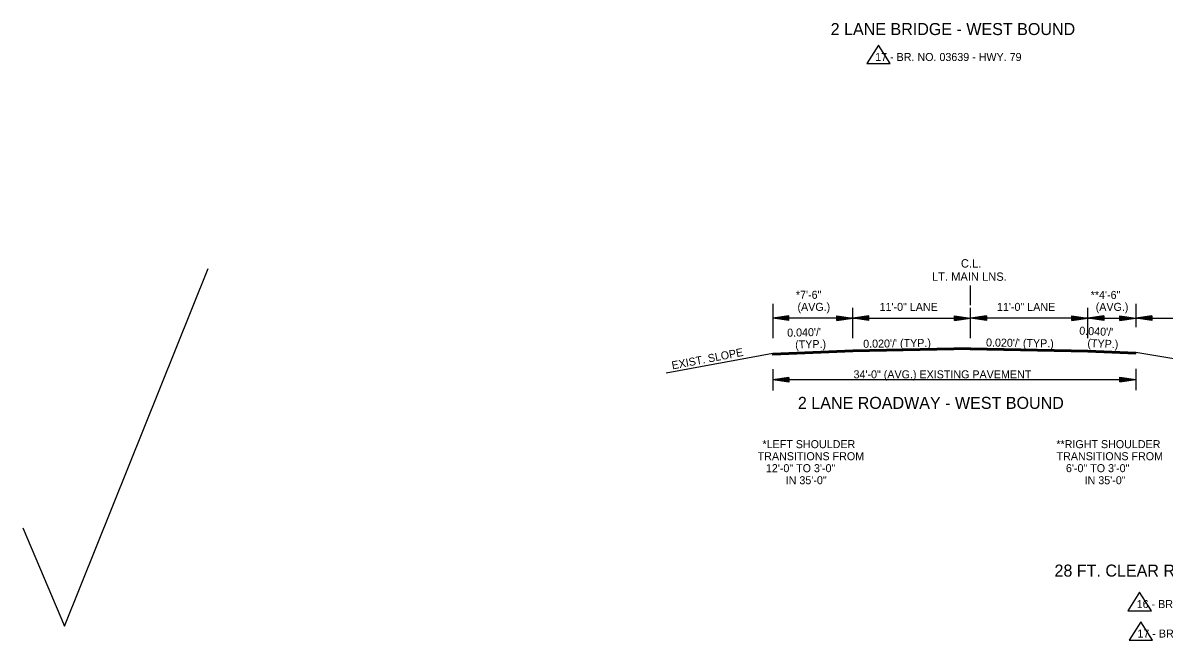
# Model space of a CAD drawing. Extents: x 542112 to 1930787, y -1968972 to 596640.
# Drawn here: x 543673 to 544742, y -1961124 to -1960546 of the extents above; entities that cross this region are included whole.
import ezdxf

# ---------------------------------------------------------------- set-up
doc = ezdxf.new("R2010")
doc.units = 0
doc.layers.add('R_Border', color=7, linetype='Continuous')
doc.layers.add('R_Draft', color=7, linetype='Continuous')

msp = doc.modelspace()

# ---------------------------------------------------------------- linework, layer by layer
at = {"layer": 'R_Border'}
for p, q in [((544474.2, -1960567), (544463.2, -1960584.3)), ((544485.2, -1960584.3), (544474.2, -1960567)), ((544463.2, -1960584.3), (544485.2, -1960584.3)), ((543711.6, -1961111.2), (543846.3, -1960776.1)), ((543672.6, -1961019), (543711.6, -1961111.2)), ((544718.7, -1961079.5), (544707.7, -1961096.8)), ((544729.8, -1961096.8), (544718.7, -1961079.5)), ((544707.7, -1961096.8), (544729.8, -1961096.8)), ((544719.9, -1961107.1), (544708.9, -1961124.4)), ((544731, -1961124.4), (544719.9, -1961107.1)), ((544708.9, -1961124.4), (544731, -1961124.4))]:
    msp.add_line(p, q, dxfattribs=at)
at = {"layer": 'R_Draft'}
for p, q in [((544560.3, -1960810.7), (544560.3, -1960792.1)), ((544375.3, -1960809.2), (544375.3, -1960841.4)), ((544450.3, -1960841.4), (544450.3, -1960812.9)), ((544560.3, -1960841.4), (544560.3, -1960812.9)), ((544670.3, -1960841.4), (544670.3, -1960812.9)), ((544715.3, -1960809.2), (544715.3, -1960831.3)), ((544390.3, -1960820.5), (544375.3, -1960822.8)), ((544390.3, -1960825), (544375.3, -1960822.8)), ((544450.3, -1960822.8), (544375.3, -1960822.8)), ((544390.3, -1960820.9), (544377.8, -1960822.8)), ((544390.3, -1960824.6), (544377.8, -1960822.8)), ((544390.3, -1960821.3), (544380.4, -1960822.8)), ((544390.3, -1960824.3), (544380.4, -1960822.8)), ((544390.3, -1960821.6), (544382.9, -1960822.8)), ((544390.3, -1960823.9), (544382.9, -1960822.8)), ((544390.3, -1960822), (544385.4, -1960822.8)), ((544390.3, -1960823.5), (544385.4, -1960822.8)), ((544390.3, -1960822.4), (544387.9, -1960822.8)), ((544390.3, -1960823.1), (544387.9, -1960822.8)), ((544390.3, -1960825), (544390.3, -1960820.5)), ((544435.3, -1960820.5), (544450.3, -1960822.8)), ((544435.3, -1960825), (544435.3, -1960820.5)), ((544435.3, -1960820.9), (544447.8, -1960822.8)), ((544435.3, -1960821.3), (544445.2, -1960822.8)), ((544435.3, -1960821.6), (544442.7, -1960822.8)), ((544435.3, -1960822), (544440.1, -1960822.8)), ((544435.3, -1960822.4), (544437.6, -1960822.8)), ((544435.3, -1960825), (544450.3, -1960822.8)), ((544435.3, -1960823.5), (544440.1, -1960822.8)), ((544435.3, -1960824.3), (544445.2, -1960822.8)), ((544435.3, -1960824.6), (544447.8, -1960822.8)), ((544435.3, -1960823.9), (544442.7, -1960822.8)), ((544435.3, -1960823.1), (544437.6, -1960822.8)), ((544465.3, -1960820.5), (544450.3, -1960822.8)), ((544450.3, -1960822.8), (544560.3, -1960822.8)), ((544465.3, -1960825), (544450.3, -1960822.8)), ((544465.3, -1960820.9), (544452.8, -1960822.8)), ((544465.3, -1960824.6), (544452.8, -1960822.8)), ((544465.3, -1960821.3), (544455.4, -1960822.8)), ((544465.3, -1960824.3), (544455.4, -1960822.8)), ((544465.3, -1960821.6), (544457.9, -1960822.8)), ((544465.3, -1960823.9), (544457.9, -1960822.8)), ((544465.3, -1960822), (544460.4, -1960822.8)), ((544465.3, -1960823.5), (544460.4, -1960822.8)), ((544465.3, -1960822.4), (544462.9, -1960822.8)), ((544465.3, -1960823.1), (544462.9, -1960822.8)), ((544465.3, -1960825), (544465.3, -1960820.5)), ((544545.3, -1960820.5), (544560.3, -1960822.8)), ((544545.3, -1960825), (544545.3, -1960820.5)), ((544545.3, -1960820.9), (544557.8, -1960822.8)), ((544545.3, -1960821.3), (544555.2, -1960822.8)), ((544545.3, -1960821.6), (544552.7, -1960822.8)), ((544545.3, -1960822), (544550.1, -1960822.8)), ((544545.3, -1960822.4), (544547.6, -1960822.8)), ((544545.3, -1960825), (544560.3, -1960822.8)), ((544545.3, -1960823.5), (544550.1, -1960822.8)), ((544545.3, -1960824.3), (544555.2, -1960822.8)), ((544545.3, -1960824.6), (544557.8, -1960822.8)), ((544545.3, -1960823.9), (544552.7, -1960822.8)), ((544545.3, -1960823.1), (544547.6, -1960822.8)), ((544575.3, -1960820.5), (544560.3, -1960822.8)), ((544670.3, -1960822.8), (544560.3, -1960822.8)), ((544575.3, -1960825), (544560.3, -1960822.8)), ((544575.3, -1960820.9), (544562.8, -1960822.8)), ((544575.3, -1960824.6), (544562.8, -1960822.8)), ((544575.3, -1960821.3), (544565.4, -1960822.8)), ((544575.3, -1960824.3), (544565.4, -1960822.8)), ((544575.3, -1960821.6), (544567.9, -1960822.8)), ((544575.3, -1960823.9), (544567.9, -1960822.8)), ((544575.3, -1960822), (544570.4, -1960822.8)), ((544575.3, -1960823.5), (544570.4, -1960822.8)), ((544575.3, -1960822.4), (544572.9, -1960822.8)), ((544575.3, -1960823.1), (544572.9, -1960822.8)), ((544575.3, -1960820.5), (544575.3, -1960825)), ((544655.3, -1960820.5), (544670.3, -1960822.8)), ((544655.3, -1960825), (544655.3, -1960820.5)), ((544655.3, -1960820.9), (544667.8, -1960822.8)), ((544655.3, -1960821.3), (544665.2, -1960822.8)), ((544655.3, -1960821.6), (544662.7, -1960822.8)), ((544655.3, -1960822), (544660.1, -1960822.8)), ((544655.3, -1960822.4), (544657.6, -1960822.8)), ((544655.3, -1960825), (544670.3, -1960822.8)), ((544655.3, -1960823.5), (544660.1, -1960822.8)), ((544655.3, -1960824.3), (544665.2, -1960822.8)), ((544655.3, -1960824.6), (544667.8, -1960822.8)), ((544655.3, -1960823.9), (544662.7, -1960822.8)), ((544655.3, -1960823.1), (544657.6, -1960822.8)), ((544685.3, -1960820.5), (544670.3, -1960822.8)), ((544670.3, -1960822.8), (544715.3, -1960822.8)), ((544685.3, -1960825), (544670.3, -1960822.8)), ((544685.3, -1960820.9), (544672.8, -1960822.8)), ((544685.3, -1960824.6), (544672.8, -1960822.8)), ((544685.3, -1960821.3), (544675.4, -1960822.8)), ((544685.3, -1960824.3), (544675.4, -1960822.8)), ((544685.3, -1960821.6), (544677.9, -1960822.8)), ((544685.3, -1960823.9), (544677.9, -1960822.8)), ((544685.3, -1960822), (544680.4, -1960822.8)), ((544685.3, -1960823.5), (544680.4, -1960822.8)), ((544685.3, -1960822.4), (544682.9, -1960822.8)), ((544685.3, -1960823.1), (544682.9, -1960822.8)), ((544685.3, -1960820.5), (544685.3, -1960825)), ((544700.3, -1960820.5), (544715.3, -1960822.8)), ((544700.3, -1960825), (544700.3, -1960820.5)), ((544700.3, -1960820.9), (544712.8, -1960822.8)), ((544700.3, -1960821.3), (544710.2, -1960822.8)), ((544700.3, -1960821.6), (544707.7, -1960822.8)), ((544700.3, -1960822), (544705.1, -1960822.8)), ((544700.3, -1960822.4), (544702.6, -1960822.8)), ((544700.3, -1960825), (544715.3, -1960822.8)), ((544700.3, -1960823.5), (544705.1, -1960822.8)), ((544700.3, -1960824.3), (544710.2, -1960822.8)), ((544700.3, -1960824.6), (544712.8, -1960822.8)), ((544700.3, -1960823.9), (544707.7, -1960822.8)), ((544700.3, -1960823.1), (544702.6, -1960822.8)), ((544730.3, -1960820.5), (544715.3, -1960822.8)), ((544715.3, -1960822.8), (545060.3, -1960822.8)), ((544730.3, -1960825), (544715.3, -1960822.8)), ((544730.3, -1960820.9), (544717.8, -1960822.8)), ((544730.3, -1960824.6), (544717.8, -1960822.8)), ((544730.3, -1960821.3), (544720.4, -1960822.8)), ((544730.3, -1960824.3), (544720.4, -1960822.8)), ((544730.3, -1960821.6), (544722.9, -1960822.8)), ((544730.3, -1960823.9), (544722.9, -1960822.8)), ((544730.3, -1960822), (544725.4, -1960822.8)), ((544730.3, -1960823.5), (544725.4, -1960822.8)), ((544730.3, -1960822.4), (544727.9, -1960822.8)), ((544730.3, -1960823.1), (544727.9, -1960822.8)), ((544730.3, -1960820.5), (544730.3, -1960825)), ((544375.3, -1960855.8), (544275.2, -1960874.1)), ((544450.3, -1960852.8), (544375.3, -1960855.8)), ((544450.3, -1960853.1), (544375.3, -1960856.1)), ((544450.3, -1960853.4), (544375.3, -1960856.4)), ((544450.3, -1960853.7), (544375.3, -1960856.7)), ((544450.3, -1960854), (544375.3, -1960857)), ((544450.3, -1960854.3), (544375.3, -1960857.3)), ((544450.3, -1960854.4), (544375.3, -1960857.4)), ((544375.3, -1960857.4), (544375.3, -1960855.8)), ((544560.3, -1960850.6), (544450.3, -1960852.8)), ((544560.3, -1960850.9), (544450.3, -1960853.1)), ((544560.3, -1960851.2), (544450.3, -1960853.4)), ((544560.3, -1960851.5), (544450.3, -1960853.7)), ((544560.3, -1960851.8), (544450.3, -1960854)), ((544560.3, -1960852.1), (544450.3, -1960854.3)), ((544560.3, -1960852.2), (544450.3, -1960854.4)), ((544560.2, -1960851.8), (544670.3, -1960854)), ((544560.2, -1960852.1), (544670.3, -1960854.3)), ((544560.2, -1960852.2), (544670.3, -1960854.4)), ((544560.3, -1960850.6), (544670.3, -1960852.8)), ((544560.3, -1960850.9), (544670.3, -1960853.1)), ((544560.3, -1960851.2), (544670.3, -1960853.4)), ((544560.3, -1960851.5), (544670.3, -1960853.7)), ((544670.3, -1960852.8), (544715.3, -1960854.6)), ((544670.3, -1960853.1), (544715.3, -1960854.9)), ((544670.3, -1960853.4), (544715.3, -1960855.2)), ((544670.3, -1960853.7), (544715.3, -1960855.5)), ((544670.3, -1960854), (544715.3, -1960855.8)), ((544670.3, -1960854.3), (544715.3, -1960856.1)), ((544670.3, -1960854.4), (544715.3, -1960856.2)), ((544715.3, -1960856.2), (544715.3, -1960854.6)), ((544715.3, -1960854.6), (544887.8, -1960883.3)), ((544375.3, -1960870.4), (544375.3, -1960890.4)), ((544390.3, -1960878.2), (544375.3, -1960880.4)), ((544390.3, -1960878.2), (544390.3, -1960882.7)), ((544700.3, -1960878), (544715.3, -1960880.2)), ((544700.3, -1960882.5), (544700.3, -1960878)), ((544700.3, -1960878.4), (544712.8, -1960880.2)), ((544715.3, -1960870.2), (544715.3, -1960890.2)), ((544715.3, -1960880.4), (544375.3, -1960880.4)), ((544390.3, -1960882.7), (544375.3, -1960880.4)), ((544390.3, -1960878.6), (544377.8, -1960880.4)), ((544390.3, -1960882.3), (544377.8, -1960880.4)), ((544390.3, -1960878.9), (544380.4, -1960880.4)), ((544390.3, -1960881.9), (544380.4, -1960880.4)), ((544390.3, -1960879.3), (544382.9, -1960880.4)), ((544390.3, -1960881.5), (544382.9, -1960880.4)), ((544390.3, -1960879.7), (544385.4, -1960880.4)), ((544390.3, -1960881.2), (544385.4, -1960880.4)), ((544390.3, -1960880.1), (544387.9, -1960880.4)), ((544390.3, -1960880.8), (544387.9, -1960880.4)), ((544700.3, -1960878.7), (544710.2, -1960880.2)), ((544700.3, -1960879.1), (544707.7, -1960880.2)), ((544700.3, -1960879.5), (544705.1, -1960880.2)), ((544700.3, -1960879.9), (544702.6, -1960880.2)), ((544700.3, -1960882.5), (544715.3, -1960880.2)), ((544700.3, -1960881), (544705.1, -1960880.2)), ((544700.3, -1960881.7), (544710.2, -1960880.2)), ((544700.3, -1960882.1), (544712.8, -1960880.2)), ((544700.3, -1960881.3), (544707.7, -1960880.2)), ((544700.3, -1960880.6), (544702.6, -1960880.2))]:
    msp.add_line(p, q, dxfattribs=at)

# ---------------------------------------------------------------- texts
for s, height, p in [('2 LANE BRIDGE - WEST BOUND', 11.25, (544429.4, -1960557.5)), ('17 - BR. NO. 03639 - HWY. 79', 7.5, (544471.1, -1960581.8)), ('C.L.', 7.8, (544551.4, -1960775.3)), ('LT. MAIN LNS.', 7.8, (544524.3, -1960787.7)), ('*7\'-6"', 7.5, (544396.8, -1960804.6)), ('**4\'-6"', 7.5, (544673, -1960804.7)), ('(AVG.)', 7.5, (544398.3, -1960815.9)), ('11\'-0" LANE', 7.5, (544475.2, -1960815.9)), ('11\'-0" LANE', 7.5, (544585.2, -1960815.9)), ('(AVG.)', 7.5, (544677.7, -1960815.9)), ('34\'-0" (AVG.) EXISTING PAVEMENT', 7.5, (544450.8, -1960879.1)), ('2 LANE ROADWAY - WEST BOUND', 11.25, (544398.7, -1960907.7)), ('*LEFT SHOULDER', 7.5, (544365.5, -1960944.5)), ('**RIGHT SHOULDER', 7.5, (544640.8, -1960944.5)), ('TRANSITIONS FROM', 7.5, (544361, -1960955.8)), ('TRANSITIONS FROM', 7.5, (544641, -1960955.8)), ('12\'-0" TO 3\'-0"', 7.5, (544368.7, -1960967)), ('6\'-0" TO 3\'-0"', 7.5, (544649.8, -1960967)), ('IN 35\'-0"', 7.5, (544387.3, -1960978.3)), ('IN 35\'-0"', 7.5, (544667.3, -1960978.3)), ('28 FT. CLEAR ROADWAY BRIDGES - HYDRODEMOLITION', 11.25, (544639.1, -1961064.8)), ('16 - BR. NO. A3639 - HWY. 79 - EAST BOUND', 7.5, (544716.1, -1961094.3)), ('17 - BR. NO. 03639 - HWY. 79 - WEST BOUND', 7.5, (544716.8, -1961121.9))]:
    msp.add_text(s, height=height, dxfattribs=at).set_placement(p)
for s, rotation, p in [("0.040'/'", 1.3184, (544388.7, -1960840.1)), ("  0.040'/'", 357.552, (544656.6, -1960837.9)), ('(TYP.)', 1.3184, (544396.2, -1960851.2)), ("0.020'/' (TYP.)", 0.8719, (544459.9, -1960850.5)), ("0.020'/' (TYP.)", 359.1281, (544574.9, -1960849.2)), (' (TYP.)', 357.552, (544667, -1960849.6)), ('EXIST. SLOPE', 10.8829, (544281.2, -1960870.8))]:
    msp.add_text(s, height=7.5, rotation=rotation, dxfattribs=at).set_placement(p)

doc.saveas('drawing.dxf')
